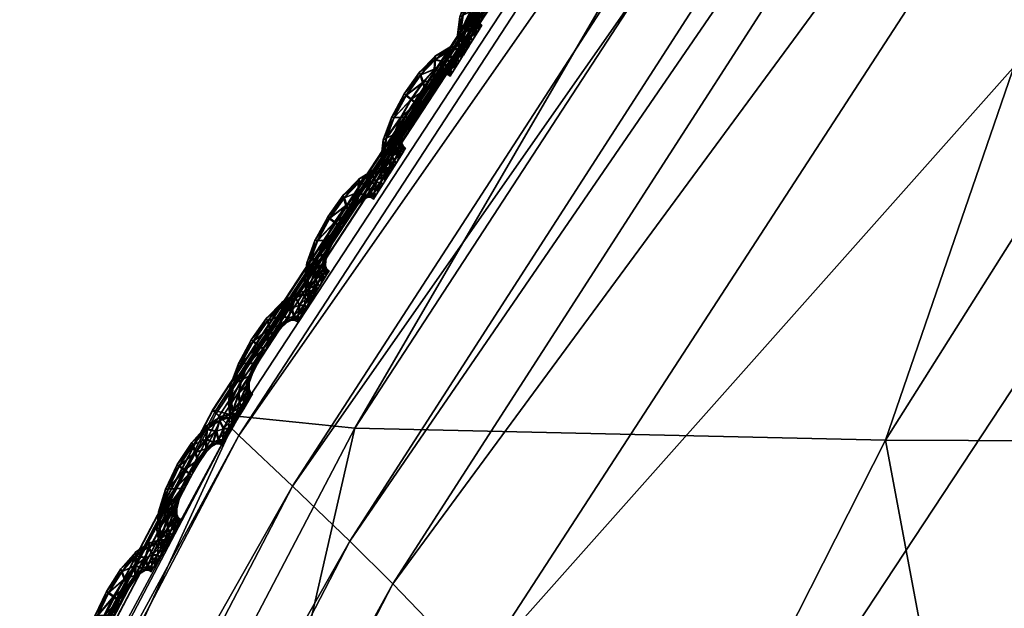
# Model space of a CAD drawing. Extents: x -7.4 to 7.4, y -11.5 to 9.8.
# Tile 270 of 469: x -6.128 to -5.735, y 6.118 to 6.353. Entities that reach past the tile are written whole.
import ezdxf

# ---------------------------------------------------------------- set-up
doc = ezdxf.new("R2010")
doc.units = 0
doc.header["$MEASUREMENT"] = 0
for name, color, linetype in [('A-FURN-3-ST', 150, 'Continuous'), ('A-FURN-3-ST-SEAM', 130, 'Continuous'), ('A-FURN-3-ST-SI', 160, 'Continuous')]:
    doc.layers.add(name, color=color, linetype=linetype)

msp = doc.modelspace()

# ---------------------------------------------------------------- meshes
at = {"layer": 'A-FURN-3-ST'}
mesh = msp.add_polyface(dxfattribs=at)
corners = [(-5.50149, 6.77647, 17.76244), (-5.5367, 6.81471, 17.67006), (-5.97894, 6.12793, 17.67828), (-5.55257, 6.83345, 17.65169), (-5.99611, 6.14499, 17.65991), (-5.57137, 6.85743, 17.65614), (-6.01899, 6.16687, 17.66421), (-5.58859, 6.87976, 17.65865), (-6.04039, 6.18718, 17.66656), (-5.59595, 6.88928, 17.64652), (-6.04954, 6.19587, 17.65439), (-5.59441, 5.95604, 18.15726), (-5.98163, 5.21332, 18.16855), (-5.43033, 5.18699, 18.27097), (-5.07825, 5.9265, 18.25899), (-4.57167, 5.1832, 18.31596), (-4.29525, 5.9223, 18.30098), (-5.73239, 4.35704, 18.28649), (-4.80883, 4.35379, 18.33388), (-4.6839, 7.24125, 18.14474), (-5.15942, 6.62601, 18.15011), (-4.68271, 6.59358, 18.24994), (-4.25034, 7.20619, 18.24195), (-3.98472, 6.58897, 18.28748), (-5.00227, 3.41611, 18.35533), (-3.46773, 5.1832, 18.35635), (-3.30904, 5.9223, 18.33601), (-2.43305, 5.1832, 18.39142), (-2.38077, 5.9223, 18.3656), (-3.60387, 4.35379, 18.37781), (-2.47789, 4.35379, 18.41637), (-3.64526, 7.20117, 18.27436), (-3.13076, 6.58897, 18.3157), (-2.93587, 7.20117, 18.29539), (-2.32204, 6.58897, 18.33909), (-4.91829, 7.32172, 17.9504), (-5.40572, 6.70041, 17.95523), (-5.85155, 6.02378, 17.96234), (-5.94542, 6.09308, 17.77024)]
mesh.append_faces([[corners[k] for k in face] for face in [(0, 1, 2), (1, 3, 4), (3, 5, 6), (5, 7, 8), (7, 9, 10), (11, 12, 13), (13, 14, 11), (14, 13, 15), (15, 16, 14), (13, 17, 18), (18, 15, 13), (17, 13, 12), (19, 20, 21), (22, 21, 23), (21, 14, 16), (16, 23, 21), (20, 11, 14), (14, 21, 20), (24, 18, 17), (16, 15, 25), (25, 26, 16), (26, 25, 27), (27, 28, 26), (25, 29, 30), (30, 27, 25), (15, 18, 29), (29, 25, 15), (31, 23, 32), (33, 32, 34), (32, 26, 28), (28, 34, 32), (23, 16, 26), (26, 32, 23), (35, 36, 20), (36, 37, 11), (11, 20, 36), (36, 0, 38), (38, 37, 36)]])
mesh = msp.add_polyface(dxfattribs=at)
corners = [(-5.59634, 6.88994, 17.62899), (-5.59492, 6.88837, 17.61769), (-6.04831, 6.195, 17.6256), (-6.05005, 6.19645, 17.6369), (-5.59409, 6.88742, 17.61108), (-6.04724, 6.19414, 17.61903), (-6.45061, 5.42559, 17.63272), (-6.45184, 5.42637, 17.6393), (-6.45394, 5.42764, 17.65055), (-6.39098, 5.38179, 17.67398), (-6.37258, 5.36654, 17.69227), (-5.97894, 6.12793, 17.67828), (-5.99611, 6.14499, 17.65991), (-6.34056, 5.33548, 17.78363), (-5.94542, 6.09308, 17.77024), (-5.50149, 6.77647, 17.76244), (-5.5367, 6.81471, 17.67006), (-6.01899, 6.16687, 17.66421), (-5.55257, 6.83345, 17.65169), (-6.04039, 6.18718, 17.66656), (-5.57137, 6.85743, 17.65614), (-6.44258, 5.41936, 17.68018), (-6.41749, 5.40128, 17.67805), (-6.04954, 6.19587, 17.65439), (-5.58859, 6.87976, 17.65865), (-5.59595, 6.88928, 17.64652), (-6.45335, 5.42711, 17.66793), (-6.04831, 6.195, 17.61332), (-6.05005, 6.19645, 17.60819), (-6.45394, 5.42764, 17.62188), (-6.45184, 5.42637, 17.62701), (-5.59492, 6.88837, 17.60537), (-5.59634, 6.88994, 17.60027), (-5.85155, 6.02378, 17.96234), (-6.24843, 5.27372, 17.97447), (-5.98163, 5.21332, 18.16855), (-5.59441, 5.95604, 18.15726)]
mesh.append_faces([[corners[k] for k in face] for face in [(0, 1, 2), (2, 3, 0), (1, 4, 5), (5, 2, 1), (2, 5, 6), (6, 7, 2), (3, 2, 7), (7, 8, 3), (9, 10, 11), (11, 12, 9), (10, 13, 14), (14, 11, 10), (11, 14, 15), (12, 11, 16), (17, 12, 18), (19, 17, 20), (21, 22, 17), (17, 19, 21), (22, 9, 12), (12, 17, 22), (23, 19, 24), (3, 23, 25), (25, 0, 3), (8, 26, 23), (23, 3, 8), (26, 21, 19), (19, 23, 26), (27, 28, 29), (29, 30, 27), (5, 27, 30), (30, 6, 5), (4, 31, 27), (27, 5, 4), (31, 32, 28), (28, 27, 31), (33, 14, 13), (13, 34, 33), (33, 34, 35), (35, 36, 33)]])
mesh = msp.add_polyface(dxfattribs=at)
corners = [(-5.54237, 6.88314, 1.00121), (-5.34537, 6.87803, 0.61819), (-5.78234, 6.18529, 0.61819), (-5.99414, 6.19006, 1.00136), (-6.17131, 5.41772, 0.61819), (-6.39632, 5.42196, 1.00167), (-6.50499, 4.5563, 0.61819), (-6.74132, 4.55996, 1.00205), (-6.77614, 3.58244, 0.61819), (-7.02166, 3.58544, 1.00247), (-6.97745, 2.47748, 0.61819), (-7.22977, 2.47974, 1.00292), (-2.59126, 6.18294, 0.55836), (-1.94915, 6.18294, 0.55836), (-1.95568, 5.41558, 0.55836), (-2.64354, 5.41558, 0.55836), (-1.9613, 4.55444, 0.55836), (-2.68838, 4.55444, 0.55836), (-2.53254, 6.87548, 0.55836), (-1.94178, 6.87548, 0.55836), (-1.96798, 3.58091, 0.55836), (-2.72779, 3.58091, 0.55836), (-1.98639, 2.47636, 0.55836), (-5.01932, 4.55444, 0.55836), (-5.94043, 4.55469, 0.56582), (-5.63821, 5.41586, 0.56582), (-4.78216, 5.41558, 0.55836), (-5.28589, 6.18323, 0.56582), (-4.50574, 6.18294, 0.55836), (-4.89012, 6.87581, 0.56582), (-4.19521, 6.87548, 0.55836), (-5.36104, 2.47636, 0.55836), (-6.36909, 2.47649, 0.56582), (-6.18611, 3.58112, 0.56582), (-5.21276, 3.58091, 0.55836), (-2.77575, 2.47636, 0.55836), (-4.02429, 2.47636, 0.55836), (-3.92714, 3.58091, 0.55836), (-3.81436, 4.55444, 0.55836), (-3.67822, 5.41558, 0.55836), (-3.5195, 6.18294, 0.55836), (-3.34122, 6.87548, 0.55836)]
mesh.append_faces([[corners[k] for k in face] for face in [(0, 1, 2), (2, 3, 0), (3, 2, 4), (4, 5, 3), (5, 4, 6), (6, 7, 5), (7, 6, 8), (8, 9, 7), (9, 8, 10), (10, 11, 9), (23, 24, 25), (25, 26, 23), (26, 25, 27), (27, 28, 26), (25, 4, 2), (2, 27, 25), (24, 6, 4), (4, 25, 24), (28, 27, 29), (29, 30, 28), (27, 2, 1), (1, 29, 27), (31, 32, 33), (33, 34, 31), (34, 33, 24), (24, 23, 34), (33, 8, 6), (6, 24, 33), (32, 10, 8), (8, 33, 32), (37, 34, 23), (23, 38, 37), (36, 31, 34), (34, 37, 36), (39, 26, 28), (28, 40, 39), (38, 23, 26), (26, 39, 38), (40, 28, 30), (30, 41, 40)]])
mesh.append_faces([[corners[k] for k in face] for face in [(12, 13, 14), (14, 15, 12), (15, 14, 16), (16, 17, 15), (18, 19, 13), (13, 12, 18), (17, 16, 20), (20, 21, 17), (21, 20, 22), (37, 21, 35), (38, 17, 21), (39, 15, 17), (40, 12, 15), (41, 18, 12)]], dxfattribs={"vtx0": -1, "vtx1": -1, "vtx2": -1})
mesh.append_faces([[corners[k] for k in face] for face in [(35, 36, 37), (21, 37, 38), (17, 38, 39), (15, 39, 40), (12, 40, 41)]], dxfattribs={"vtx0": -1, "vtx2": -1})
at = {"layer": 'A-FURN-3-ST-SEAM'}
mesh = msp.add_polyface(dxfattribs=at)
corners = [(-5.95096, 6.35491, 17.62036), (-5.94783, 6.36323, 17.62028), (-5.94498, 6.36327, 17.62157), (-5.94095, 6.37052, 17.62146), (-5.94902, 6.36314, 17.61693), (-5.94776, 6.35655, 17.62161), (-5.93897, 6.36891, 17.6202), (-5.94301, 6.37209, 17.6202), (-5.94388, 6.37262, 17.61682), (-5.95227, 6.35425, 17.61701), (-5.95187, 6.34827, 17.62039), (-5.94226, 6.36327, 17.62028), (-5.93537, 6.37431, 17.62013), (-5.93628, 6.37732, 17.62134), (-5.94324, 6.37196, 17.61347), (-5.94807, 6.36311, 17.61355), (-5.94875, 6.35128, 17.62165), (-5.94467, 6.3582, 17.62036), (-5.93834, 6.36826, 17.61686), (-5.94134, 6.36323, 17.61693), (-5.93727, 6.38024, 17.62005), (-5.93774, 6.38127, 17.61667), (-5.93751, 6.38012, 17.61332), (-5.9512, 6.35482, 17.61363), (-5.95314, 6.34708, 17.61701), (-5.9514, 6.34382, 17.62039), (-5.9436, 6.35874, 17.61697), (-5.93517, 6.37316, 17.61678), (-5.93196, 6.37864, 17.62005), (-5.93161, 6.38251, 17.62127), (-5.93663, 6.37716, 17.6121), (-5.94126, 6.37035, 17.61222), (-5.94534, 6.36311, 17.61229), (-5.94855, 6.34774, 17.62165), (-5.94574, 6.35425, 17.62039), (-5.94471, 6.35532, 17.61701), (-5.94249, 6.36314, 17.61355), (-5.93921, 6.36879, 17.61347), (-5.9449, 6.35808, 17.61363), (-5.93137, 6.38638, 17.61994), (-5.93141, 6.38778, 17.61655), (-5.93165, 6.38626, 17.61321), (-5.93196, 6.38235, 17.61203), (-5.94811, 6.35643, 17.61237), (-5.95211, 6.34815, 17.61366), (-5.95258, 6.3423, 17.61705), (-5.95057, 6.3416, 17.62039), (-5.94598, 6.35416, 17.61366), (-5.93565, 6.37419, 17.61339), (-5.9322, 6.37711, 17.61671), (-5.92903, 6.38111, 17.62001), (-5.92753, 6.38539, 17.62119), (-5.9322, 6.37851, 17.61332), (-5.95171, 6.33995, 17.61705), (-5.94783, 6.34588, 17.62165), (-5.94577, 6.35161, 17.62039), (-5.94483, 6.35301, 17.61705), (-5.94601, 6.35149, 17.61366), (-5.9491, 6.35116, 17.61241), (-5.92615, 6.38964, 17.61986), (-5.92575, 6.39116, 17.61648), (-5.92643, 6.38952, 17.61317), (-5.92789, 6.38523, 17.61195), (-5.92931, 6.38099, 17.61328), (-5.95163, 6.3437, 17.61366), (-5.95084, 6.34151, 17.61366), (-5.9508, 6.339, 17.61705), (-5.94965, 6.34065, 17.62039), (-5.94886, 6.34757, 17.61241), (-5.92971, 6.37946, 17.61667), (-5.92686, 6.38206, 17.61998), (-5.92449, 6.38638, 17.62119), (-5.94989, 6.34057, 17.61366), (-5.94693, 6.34502, 17.62169), (-5.94518, 6.35013, 17.62039), (-5.94427, 6.35169, 17.61705), (-5.94542, 6.35004, 17.61366), (-5.92227, 6.39067, 17.61986), (-5.92152, 6.39223, 17.61644), (-5.9225, 6.39054, 17.61313), (-5.92488, 6.38622, 17.61191), (-5.9271, 6.38193, 17.61324), (-5.92785, 6.38037, 17.61663), (-5.94819, 6.34576, 17.61241), (-5.94728, 6.34485, 17.61241), (-5.9254, 6.38193, 17.61998), (-5.92274, 6.3863, 17.62115), (-5.94431, 6.3493, 17.62043), (-5.9434, 6.35087, 17.61705), (-5.94455, 6.34922, 17.6137), (-5.92654, 6.38024, 17.61663), (-5.92013, 6.39059, 17.61982), (-5.9193, 6.39215, 17.61644), (-5.92041, 6.39046, 17.61309), (-5.9231, 6.3861, 17.61191), (-5.92567, 6.38181, 17.61324), (-5.92555, 6.37963, 17.61663), (-5.92441, 6.38132, 17.61998), (-5.92168, 6.38564, 17.62115), (-5.92468, 6.38119, 17.61324), (-5.91903, 6.38993, 17.61982), (-5.91816, 6.39149, 17.61644), (-5.9193, 6.3898, 17.61309), (-5.92203, 6.38548, 17.61191)]
mesh.append_faces([[corners[k] for k in face] for face in [(2, 1, 0), (1, 2, 3), (0, 1, 4), (0, 5, 2), (6, 3, 2), (3, 7, 1), (8, 4, 1), (4, 9, 0), (5, 0, 10), (11, 2, 5), (3, 6, 12), (2, 11, 6), (7, 3, 13), (1, 7, 8), (4, 8, 14), (9, 4, 15), (10, 0, 9), (10, 16, 5), (5, 17, 11), (12, 6, 18), (12, 13, 3), (6, 11, 19), (13, 20, 7), (21, 8, 7), (22, 14, 8), (14, 15, 4), (15, 23, 9), (9, 24, 10), (16, 10, 25), (17, 5, 16), (11, 17, 26), (19, 18, 6), (18, 27, 12), (13, 12, 28), (26, 19, 11), (20, 13, 29), (7, 20, 21), (8, 21, 22), (14, 22, 30), (15, 14, 31), (23, 15, 32), (24, 9, 23), (25, 10, 24), (25, 33, 16), (16, 34, 17), (35, 26, 17), (18, 19, 36), (27, 18, 37), (28, 12, 27), (28, 29, 13), (19, 26, 38), (29, 39, 20), (40, 21, 20), (41, 22, 21), (42, 30, 22), (30, 31, 14), (31, 32, 15), (32, 43, 23), (23, 44, 24), (24, 45, 25), (33, 25, 46), (34, 16, 33), (17, 34, 35), (26, 35, 47), (38, 36, 19), (36, 37, 18), (37, 48, 27), (27, 49, 28), (29, 28, 50), (47, 38, 26), (39, 29, 51), (20, 39, 40), (21, 40, 41), (22, 41, 42), (30, 42, 52), (31, 30, 48), (32, 31, 37), (43, 32, 36), (44, 23, 43), (45, 24, 44), (25, 45, 53), (53, 46, 25), (46, 54, 33), (33, 55, 34), (56, 35, 34), (57, 47, 35), (36, 38, 43), (37, 36, 32), (48, 37, 31), (49, 27, 48), (50, 28, 49), (50, 51, 29), (38, 47, 58), (51, 59, 39), (60, 40, 39), (61, 41, 40), (62, 42, 41), (63, 52, 42), (52, 48, 30), (43, 58, 44), (44, 64, 45), (65, 53, 45), (46, 53, 66), (54, 46, 67), (55, 33, 54), (34, 55, 56), (35, 56, 57), (47, 57, 68), (58, 43, 38), (48, 52, 49), (49, 69, 50), (51, 50, 70), (68, 58, 47), (59, 51, 71), (39, 59, 60), (40, 60, 61), (41, 61, 62), (42, 62, 63), (52, 63, 69), (64, 44, 58), (45, 64, 65), (53, 65, 72), (72, 66, 53), (66, 67, 46), (67, 73, 54), (54, 74, 55), (56, 55, 74), (57, 56, 75), (68, 57, 76), (69, 49, 52), (70, 50, 69), (70, 71, 51), (58, 68, 64), (71, 77, 59), (78, 60, 59), (79, 61, 60), (80, 62, 61), (81, 63, 62), (82, 69, 63), (83, 65, 64), (84, 72, 65), (74, 54, 73), (74, 75, 56), (75, 76, 57), (76, 83, 68), (69, 82, 70), (71, 70, 85), (64, 68, 83), (77, 71, 86), (59, 77, 78), (60, 78, 79), (61, 79, 80), (62, 80, 81), (63, 81, 82), (65, 83, 84), (73, 87, 74), (75, 74, 87), (76, 75, 88), (83, 76, 89), (70, 82, 90), (90, 85, 70), (85, 86, 71), (86, 91, 77), (78, 77, 91), (79, 78, 92), (80, 79, 93), (81, 80, 94), (82, 81, 95), (89, 84, 83), (87, 88, 75), (88, 89, 76), (95, 90, 82), (85, 90, 96), (86, 85, 97), (91, 86, 98), (91, 92, 78), (92, 93, 79), (93, 94, 80), (94, 95, 81), (90, 95, 99), (99, 96, 90), (96, 97, 85), (97, 98, 86), (98, 100, 91), (92, 91, 100), (93, 92, 101), (94, 93, 102), (95, 94, 103), (103, 99, 95), (100, 101, 92), (101, 102, 93), (102, 103, 94)]])
mesh = msp.add_polyface(dxfattribs=at)
corners = [(-5.98147, 6.30579, 17.621), (-5.97838, 6.31412, 17.62093), (-5.97554, 6.31416, 17.62218), (-5.97146, 6.32141, 17.62211), (-5.97957, 6.31404, 17.61754), (-5.97827, 6.30748, 17.62226), (-5.96948, 6.31984, 17.62085), (-5.97356, 6.32297, 17.62081), (-5.97443, 6.32351, 17.61746), (-5.98278, 6.30514, 17.61762), (-5.98238, 6.2992, 17.621), (-5.97277, 6.3142, 17.62093), (-5.96592, 6.32524, 17.62078), (-5.96679, 6.32821, 17.62199), (-5.97379, 6.32285, 17.61408), (-5.97862, 6.31399, 17.61419), (-5.97926, 6.30221, 17.6223), (-5.97518, 6.30909, 17.621), (-5.96885, 6.31918, 17.61751), (-5.97185, 6.31416, 17.61758), (-5.96778, 6.33113, 17.6207), (-5.96829, 6.33216, 17.61731), (-5.96806, 6.33101, 17.61397), (-5.98175, 6.30571, 17.61427), (-5.98365, 6.29801, 17.61766), (-5.98191, 6.29471, 17.62104), (-5.97411, 6.30967, 17.61762), (-5.96568, 6.32409, 17.61743), (-5.96247, 6.32953, 17.6207), (-5.96216, 6.33344, 17.62191), (-5.96715, 6.32804, 17.61275), (-5.97182, 6.32125, 17.61282), (-5.97589, 6.31404, 17.61294), (-5.97906, 6.29867, 17.6223), (-5.97625, 6.30518, 17.621), (-5.97522, 6.30625, 17.61766), (-5.97304, 6.31407, 17.61419), (-5.96976, 6.31972, 17.61412), (-5.97542, 6.30901, 17.61427), (-5.96192, 6.33727, 17.62058), (-5.96196, 6.33867, 17.6172), (-5.9622, 6.33715, 17.61385), (-5.96252, 6.33328, 17.61264), (-5.97862, 6.30732, 17.61298), (-5.98262, 6.29908, 17.61431), (-5.98309, 6.29323, 17.61766), (-5.98107, 6.29253, 17.62104), (-5.97652, 6.30505, 17.61427), (-5.96616, 6.32512, 17.61404), (-5.96271, 6.32804, 17.61735), (-5.95954, 6.33204, 17.62062), (-5.95808, 6.33632, 17.62184), (-5.96275, 6.3294, 17.61397), (-5.98222, 6.29088, 17.61766), (-5.97834, 6.29681, 17.6223), (-5.97629, 6.30254, 17.62104), (-5.97534, 6.30394, 17.61766), (-5.97652, 6.30241, 17.61431), (-5.97961, 6.30204, 17.61302), (-5.95666, 6.34052, 17.62051), (-5.95626, 6.34209, 17.61712), (-5.95694, 6.3404, 17.61378), (-5.95844, 6.33616, 17.6126), (-5.95983, 6.33191, 17.61393), (-5.98219, 6.29463, 17.61431), (-5.98135, 6.29245, 17.61431), (-5.98131, 6.28993, 17.61766), (-5.98017, 6.29162, 17.62104), (-5.97941, 6.2985, 17.61305), (-5.96022, 6.33039, 17.61731), (-5.95737, 6.33299, 17.62062), (-5.95504, 6.33731, 17.6218), (-5.9804, 6.2915, 17.61431), (-5.97744, 6.29595, 17.6223), (-5.9757, 6.3011, 17.62104), (-5.97478, 6.30262, 17.61769), (-5.97593, 6.30097, 17.61431), (-5.95278, 6.3416, 17.62047), (-5.95207, 6.34316, 17.61709), (-5.95306, 6.34147, 17.61374), (-5.95539, 6.33715, 17.61256), (-5.95761, 6.33286, 17.61389), (-5.95836, 6.3313, 17.61727), (-5.9787, 6.29669, 17.61305), (-5.97779, 6.29582, 17.61305), (-5.95591, 6.33286, 17.62062), (-5.95322, 6.33723, 17.6218), (-5.97478, 6.30027, 17.62104), (-5.97391, 6.30184, 17.61769), (-5.97506, 6.30015, 17.61431), (-5.95705, 6.33122, 17.61727), (-5.95065, 6.34151, 17.62047), (-5.94981, 6.34308, 17.61709), (-5.95092, 6.34139, 17.61374), (-5.95361, 6.33706, 17.61256), (-5.95618, 6.33274, 17.61389), (-5.95607, 6.33056, 17.61727), (-5.95492, 6.33224, 17.62062), (-5.95219, 6.33657, 17.6218), (-5.9552, 6.33212, 17.61389), (-5.94954, 6.3409, 17.62047), (-5.94867, 6.34242, 17.61709), (-5.94981, 6.34073, 17.61374), (-5.95254, 6.3364, 17.61256)]
mesh.append_faces([[corners[k] for k in face] for face in [(2, 1, 0), (1, 2, 3), (0, 1, 4), (0, 5, 2), (6, 3, 2), (3, 7, 1), (8, 4, 1), (4, 9, 0), (5, 0, 10), (11, 2, 5), (3, 6, 12), (2, 11, 6), (7, 3, 13), (1, 7, 8), (4, 8, 14), (9, 4, 15), (10, 0, 9), (10, 16, 5), (5, 17, 11), (12, 6, 18), (12, 13, 3), (6, 11, 19), (13, 20, 7), (21, 8, 7), (22, 14, 8), (14, 15, 4), (15, 23, 9), (9, 24, 10), (16, 10, 25), (17, 5, 16), (11, 17, 26), (19, 18, 6), (18, 27, 12), (13, 12, 28), (26, 19, 11), (20, 13, 29), (7, 20, 21), (8, 21, 22), (14, 22, 30), (15, 14, 31), (23, 15, 32), (24, 9, 23), (25, 10, 24), (25, 33, 16), (16, 34, 17), (35, 26, 17), (18, 19, 36), (27, 18, 37), (28, 12, 27), (28, 29, 13), (19, 26, 38), (29, 39, 20), (40, 21, 20), (41, 22, 21), (42, 30, 22), (30, 31, 14), (31, 32, 15), (32, 43, 23), (23, 44, 24), (24, 45, 25), (33, 25, 46), (34, 16, 33), (17, 34, 35), (26, 35, 47), (38, 36, 19), (36, 37, 18), (37, 48, 27), (27, 49, 28), (29, 28, 50), (47, 38, 26), (39, 29, 51), (20, 39, 40), (21, 40, 41), (22, 41, 42), (30, 42, 52), (31, 30, 48), (32, 31, 37), (43, 32, 36), (44, 23, 43), (45, 24, 44), (25, 45, 53), (53, 46, 25), (46, 54, 33), (33, 55, 34), (56, 35, 34), (57, 47, 35), (36, 38, 43), (37, 36, 32), (48, 37, 31), (49, 27, 48), (50, 28, 49), (50, 51, 29), (38, 47, 58), (51, 59, 39), (60, 40, 39), (61, 41, 40), (62, 42, 41), (63, 52, 42), (52, 48, 30), (43, 58, 44), (44, 64, 45), (65, 53, 45), (46, 53, 66), (54, 46, 67), (55, 33, 54), (34, 55, 56), (35, 56, 57), (47, 57, 68), (58, 43, 38), (48, 52, 49), (49, 69, 50), (51, 50, 70), (68, 58, 47), (59, 51, 71), (39, 59, 60), (40, 60, 61), (41, 61, 62), (42, 62, 63), (52, 63, 69), (64, 44, 58), (45, 64, 65), (53, 65, 72), (72, 66, 53), (66, 67, 46), (67, 73, 54), (54, 74, 55), (56, 55, 74), (57, 56, 75), (68, 57, 76), (69, 49, 52), (70, 50, 69), (70, 71, 51), (58, 68, 64), (71, 77, 59), (78, 60, 59), (79, 61, 60), (80, 62, 61), (81, 63, 62), (82, 69, 63), (83, 65, 64), (84, 72, 65), (74, 54, 73), (74, 75, 56), (75, 76, 57), (76, 83, 68), (69, 82, 70), (71, 70, 85), (64, 68, 83), (77, 71, 86), (59, 77, 78), (60, 78, 79), (61, 79, 80), (62, 80, 81), (63, 81, 82), (65, 83, 84), (73, 87, 74), (75, 74, 87), (76, 75, 88), (83, 76, 89), (70, 82, 90), (90, 85, 70), (85, 86, 71), (86, 91, 77), (78, 77, 91), (79, 78, 92), (80, 79, 93), (81, 80, 94), (82, 81, 95), (89, 84, 83), (87, 88, 75), (88, 89, 76), (95, 90, 82), (85, 90, 96), (86, 85, 97), (91, 86, 98), (91, 92, 78), (92, 93, 79), (93, 94, 80), (94, 95, 81), (90, 95, 99), (99, 96, 90), (96, 97, 85), (97, 98, 86), (98, 100, 91), (92, 91, 100), (93, 92, 101), (94, 93, 102), (95, 94, 103), (103, 99, 95), (100, 101, 92), (101, 102, 93), (102, 103, 94)]])
mesh = msp.add_polyface(dxfattribs=at)
corners = [(-6.01202, 6.25673, 17.62161), (-6.0089, 6.26501, 17.62154), (-6.00605, 6.26509, 17.62283), (-6.00201, 6.27234, 17.62271), (-6.01008, 6.26492, 17.61819), (-6.00882, 6.25837, 17.62286), (-5.99999, 6.27073, 17.6215), (-6.00407, 6.27386, 17.62146), (-6.00498, 6.27436, 17.61808), (-6.01333, 6.25602, 17.61826), (-6.01289, 6.25009, 17.62165), (-6.00328, 6.26509, 17.62157), (-5.99643, 6.27617, 17.62138), (-5.99734, 6.2791, 17.62264), (-6.00434, 6.27374, 17.61473), (-6.00917, 6.26488, 17.61484), (-6.00981, 6.25314, 17.6229), (-6.00569, 6.26002, 17.62161), (-5.99936, 6.27011, 17.61811), (-6.00236, 6.26509, 17.61819), (-5.99833, 6.28202, 17.62134), (-5.99884, 6.28305, 17.61796), (-5.99861, 6.2819, 17.61461), (-6.01226, 6.2566, 17.61488), (-6.0142, 6.2489, 17.6183), (-6.01242, 6.24568, 17.62165), (-6.00466, 6.2606, 17.61826), (-5.99619, 6.27498, 17.61804), (-5.99299, 6.28045, 17.62131), (-5.99267, 6.28433, 17.62252), (-5.9977, 6.27893, 17.61336), (-6.00236, 6.27213, 17.61347), (-6.0064, 6.26492, 17.61355), (-6.00957, 6.2496, 17.62294), (-6.00676, 6.25611, 17.62165), (-6.00577, 6.25718, 17.6183), (-6.00355, 6.26501, 17.61484), (-6.00027, 6.27061, 17.61476), (-6.00597, 6.2599, 17.61488), (-5.99247, 6.28816, 17.62123), (-5.99247, 6.28956, 17.61785), (-5.99271, 6.28804, 17.6145), (-5.99303, 6.28416, 17.61328), (-6.00917, 6.25825, 17.61363), (-6.01317, 6.24997, 17.61492), (-6.01361, 6.24416, 17.6183), (-6.01159, 6.2435, 17.62165), (-6.00703, 6.25598, 17.61492), (-5.99671, 6.27605, 17.61465), (-5.99322, 6.27893, 17.61796), (-5.9901, 6.28297, 17.62127), (-5.98859, 6.28721, 17.62249), (-5.99326, 6.28033, 17.61458), (-6.01274, 6.24181, 17.6183), (-6.00886, 6.24778, 17.62294), (-6.0068, 6.25347, 17.62165), (-6.00585, 6.25487, 17.6183), (-6.00703, 6.25335, 17.61492), (-6.01016, 6.25298, 17.61366), (-5.98721, 6.29146, 17.62115), (-5.98677, 6.29298, 17.61777), (-5.98748, 6.29134, 17.61442), (-5.98895, 6.28705, 17.61321), (-5.99034, 6.28285, 17.61454), (-6.01269, 6.24556, 17.61492), (-6.01186, 6.24338, 17.61492), (-6.01183, 6.2409, 17.6183), (-6.01068, 6.24255, 17.62165), (-6.00993, 6.24943, 17.61366), (-5.99077, 6.28132, 17.61792), (-5.98788, 6.28392, 17.62123), (-5.98555, 6.28824, 17.62245), (-6.01091, 6.24247, 17.61492), (-6.00795, 6.24692, 17.62294), (-6.00621, 6.25203, 17.62169), (-6.00529, 6.25355, 17.6183), (-6.00644, 6.2519, 17.61495), (-5.98329, 6.29253, 17.62112), (-5.98258, 6.29409, 17.61773), (-5.98357, 6.29241, 17.61438), (-5.9859, 6.28808, 17.61317), (-5.98812, 6.28379, 17.6145), (-5.98887, 6.28223, 17.61792), (-6.00921, 6.24762, 17.61366), (-6.0083, 6.24675, 17.61366), (-5.98642, 6.28383, 17.62123), (-5.98373, 6.28816, 17.62241), (-6.00529, 6.2512, 17.62169), (-6.00442, 6.25277, 17.6183), (-6.00557, 6.25108, 17.61495), (-5.98756, 6.28214, 17.61788), (-5.98116, 6.29245, 17.62108), (-5.98032, 6.29401, 17.61769), (-5.98143, 6.29232, 17.61435), (-5.98412, 6.288, 17.61317), (-5.98669, 6.28371, 17.6145), (-5.98658, 6.28153, 17.61788), (-5.98543, 6.28318, 17.62123), (-5.9827, 6.28754, 17.62245), (-5.98571, 6.28305, 17.6145), (-5.98005, 6.29183, 17.62108), (-5.97918, 6.29339, 17.61769), (-5.98032, 6.29171, 17.61438), (-5.98305, 6.28734, 17.61317)]
mesh.append_faces([[corners[k] for k in face] for face in [(2, 1, 0), (1, 2, 3), (0, 1, 4), (0, 5, 2), (6, 3, 2), (3, 7, 1), (8, 4, 1), (4, 9, 0), (5, 0, 10), (11, 2, 5), (3, 6, 12), (2, 11, 6), (7, 3, 13), (1, 7, 8), (4, 8, 14), (9, 4, 15), (10, 0, 9), (10, 16, 5), (5, 17, 11), (12, 6, 18), (12, 13, 3), (6, 11, 19), (13, 20, 7), (21, 8, 7), (22, 14, 8), (14, 15, 4), (15, 23, 9), (9, 24, 10), (16, 10, 25), (17, 5, 16), (11, 17, 26), (19, 18, 6), (18, 27, 12), (13, 12, 28), (26, 19, 11), (20, 13, 29), (7, 20, 21), (8, 21, 22), (14, 22, 30), (15, 14, 31), (23, 15, 32), (24, 9, 23), (25, 10, 24), (25, 33, 16), (16, 34, 17), (35, 26, 17), (18, 19, 36), (27, 18, 37), (28, 12, 27), (28, 29, 13), (19, 26, 38), (29, 39, 20), (40, 21, 20), (41, 22, 21), (42, 30, 22), (30, 31, 14), (31, 32, 15), (32, 43, 23), (23, 44, 24), (24, 45, 25), (33, 25, 46), (34, 16, 33), (17, 34, 35), (26, 35, 47), (38, 36, 19), (36, 37, 18), (37, 48, 27), (27, 49, 28), (29, 28, 50), (47, 38, 26), (39, 29, 51), (20, 39, 40), (21, 40, 41), (22, 41, 42), (30, 42, 52), (31, 30, 48), (32, 31, 37), (43, 32, 36), (44, 23, 43), (45, 24, 44), (25, 45, 53), (53, 46, 25), (46, 54, 33), (33, 55, 34), (56, 35, 34), (57, 47, 35), (36, 38, 43), (37, 36, 32), (48, 37, 31), (49, 27, 48), (50, 28, 49), (50, 51, 29), (38, 47, 58), (51, 59, 39), (60, 40, 39), (61, 41, 40), (62, 42, 41), (63, 52, 42), (52, 48, 30), (43, 58, 44), (44, 64, 45), (65, 53, 45), (46, 53, 66), (54, 46, 67), (55, 33, 54), (34, 55, 56), (35, 56, 57), (47, 57, 68), (58, 43, 38), (48, 52, 49), (49, 69, 50), (51, 50, 70), (68, 58, 47), (59, 51, 71), (39, 59, 60), (40, 60, 61), (41, 61, 62), (42, 62, 63), (52, 63, 69), (64, 44, 58), (45, 64, 65), (53, 65, 72), (72, 66, 53), (66, 67, 46), (67, 73, 54), (54, 74, 55), (56, 55, 74), (57, 56, 75), (68, 57, 76), (69, 49, 52), (70, 50, 69), (70, 71, 51), (58, 68, 64), (71, 77, 59), (78, 60, 59), (79, 61, 60), (80, 62, 61), (81, 63, 62), (82, 69, 63), (83, 65, 64), (84, 72, 65), (74, 54, 73), (74, 75, 56), (75, 76, 57), (76, 83, 68), (69, 82, 70), (71, 70, 85), (64, 68, 83), (77, 71, 86), (59, 77, 78), (60, 78, 79), (61, 79, 80), (62, 80, 81), (63, 81, 82), (65, 83, 84), (73, 87, 74), (75, 74, 87), (76, 75, 88), (83, 76, 89), (70, 82, 90), (90, 85, 70), (85, 86, 71), (86, 91, 77), (78, 77, 91), (79, 78, 92), (80, 79, 93), (81, 80, 94), (82, 81, 95), (89, 84, 83), (87, 88, 75), (88, 89, 76), (95, 90, 82), (85, 90, 96), (86, 85, 97), (91, 86, 98), (91, 92, 78), (92, 93, 79), (93, 94, 80), (94, 95, 81), (90, 95, 99), (99, 96, 90), (96, 97, 85), (97, 98, 86), (98, 100, 91), (92, 91, 100), (93, 92, 101), (94, 93, 102), (95, 94, 103), (103, 99, 95), (100, 101, 92), (101, 102, 93), (102, 103, 94)]])
mesh = msp.add_polyface(dxfattribs=at)
corners = [(-6.04253, 6.20761, 17.62226), (-6.03945, 6.21589, 17.62218), (-6.0366, 6.21598, 17.62344), (-6.03252, 6.22323, 17.62336), (-6.04063, 6.21581, 17.61883), (-6.03933, 6.2093, 17.62351), (-6.03054, 6.22166, 17.62211), (-6.03462, 6.22475, 17.62207), (-6.03553, 6.22525, 17.61872), (-6.04384, 6.20691, 17.61891), (-6.04337, 6.20098, 17.6223), (-6.03383, 6.21602, 17.62218), (-6.02694, 6.22706, 17.62203), (-6.02785, 6.23003, 17.62325), (-6.0349, 6.22463, 17.61533), (-6.03972, 6.21577, 17.61545), (-6.04028, 6.20403, 17.62355), (-6.0362, 6.21095, 17.62226), (-6.02991, 6.221, 17.61876), (-6.03288, 6.21598, 17.61883), (-6.02888, 6.23291, 17.62195), (-6.02935, 6.23394, 17.61857), (-6.02916, 6.23279, 17.61522), (-6.04277, 6.20749, 17.61553), (-6.04463, 6.19978, 17.61891), (-6.04285, 6.19653, 17.6223), (-6.03517, 6.21153, 17.61887), (-6.02674, 6.22591, 17.61868), (-6.02354, 6.23139, 17.62195), (-6.02322, 6.23526, 17.62317), (-6.02825, 6.22982, 17.614), (-6.03288, 6.22307, 17.61412), (-6.03695, 6.21581, 17.61419), (-6.04, 6.20049, 17.62355), (-6.03727, 6.20704, 17.6223), (-6.03628, 6.20811, 17.61891), (-6.03406, 6.21589, 17.61545), (-6.03078, 6.22154, 17.61537), (-6.03648, 6.21083, 17.61553), (-6.02298, 6.23909, 17.62184), (-6.02303, 6.24045, 17.61845), (-6.02326, 6.23897, 17.61511), (-6.02358, 6.23505, 17.61389), (-6.03968, 6.20914, 17.61427), (-6.0436, 6.20086, 17.61556), (-6.044, 6.195, 17.61895), (-6.04198, 6.19435, 17.6223), (-6.03755, 6.20691, 17.61556), (-6.02722, 6.22694, 17.6153), (-6.02378, 6.22986, 17.61861), (-6.02061, 6.2339, 17.62191), (-6.01911, 6.23814, 17.6231), (-6.02378, 6.23126, 17.61522), (-6.04309, 6.19266, 17.61895), (-6.03929, 6.19867, 17.62355), (-6.03727, 6.2044, 17.6223), (-6.03636, 6.2058, 17.61895), (-6.03755, 6.20428, 17.61556), (-6.04063, 6.20386, 17.61431), (-6.01772, 6.24239, 17.62176), (-6.01733, 6.24391, 17.61838), (-6.018, 6.24222, 17.61503), (-6.0195, 6.23798, 17.61385), (-6.02089, 6.23377, 17.61518), (-6.04309, 6.19641, 17.61556), (-6.04222, 6.19422, 17.61556), (-6.04214, 6.19175, 17.61895), (-6.04103, 6.19344, 17.6223), (-6.04036, 6.20032, 17.61431), (-6.02128, 6.23221, 17.61857), (-6.01839, 6.23485, 17.62188), (-6.01606, 6.23917, 17.62306), (-6.04131, 6.19332, 17.61556), (-6.03838, 6.19781, 17.62355), (-6.03667, 6.20296, 17.6223), (-6.0358, 6.20448, 17.61895), (-6.03695, 6.20283, 17.61556), (-6.0138, 6.24346, 17.62173), (-6.01309, 6.24502, 17.61834), (-6.01408, 6.24333, 17.61499), (-6.01641, 6.23901, 17.61381), (-6.01867, 6.23472, 17.61515), (-6.01938, 6.23316, 17.61853), (-6.03965, 6.19851, 17.61431), (-6.03869, 6.19764, 17.61431), (-6.01693, 6.23477, 17.62188), (-6.01424, 6.23909, 17.62306), (-6.03577, 6.20213, 17.6223), (-6.03493, 6.2037, 17.61895), (-6.03604, 6.20201, 17.61556), (-6.01808, 6.23307, 17.61853), (-6.01167, 6.24342, 17.62173), (-6.01083, 6.24494, 17.61834), (-6.01194, 6.24325, 17.61499), (-6.01463, 6.23892, 17.61381), (-6.01721, 6.23464, 17.61515), (-6.01709, 6.23246, 17.61853), (-6.01594, 6.23415, 17.62188), (-6.01321, 6.23847, 17.62306), (-6.01622, 6.23402, 17.61515), (-6.01056, 6.2428, 17.62173), (-6.00969, 6.24432, 17.61834), (-6.01083, 6.24263, 17.61499), (-6.01356, 6.23831, 17.61381)]
mesh.append_faces([[corners[k] for k in face] for face in [(2, 1, 0), (1, 2, 3), (0, 1, 4), (0, 5, 2), (6, 3, 2), (3, 7, 1), (8, 4, 1), (4, 9, 0), (5, 0, 10), (11, 2, 5), (3, 6, 12), (2, 11, 6), (7, 3, 13), (1, 7, 8), (4, 8, 14), (9, 4, 15), (10, 0, 9), (10, 16, 5), (5, 17, 11), (12, 6, 18), (12, 13, 3), (6, 11, 19), (13, 20, 7), (21, 8, 7), (22, 14, 8), (14, 15, 4), (15, 23, 9), (9, 24, 10), (16, 10, 25), (17, 5, 16), (11, 17, 26), (19, 18, 6), (18, 27, 12), (13, 12, 28), (26, 19, 11), (20, 13, 29), (7, 20, 21), (8, 21, 22), (14, 22, 30), (15, 14, 31), (23, 15, 32), (24, 9, 23), (25, 10, 24), (25, 33, 16), (16, 34, 17), (35, 26, 17), (18, 19, 36), (27, 18, 37), (28, 12, 27), (28, 29, 13), (19, 26, 38), (29, 39, 20), (40, 21, 20), (41, 22, 21), (42, 30, 22), (30, 31, 14), (31, 32, 15), (32, 43, 23), (23, 44, 24), (24, 45, 25), (33, 25, 46), (34, 16, 33), (17, 34, 35), (26, 35, 47), (38, 36, 19), (36, 37, 18), (37, 48, 27), (27, 49, 28), (29, 28, 50), (47, 38, 26), (39, 29, 51), (20, 39, 40), (21, 40, 41), (22, 41, 42), (30, 42, 52), (31, 30, 48), (32, 31, 37), (43, 32, 36), (44, 23, 43), (45, 24, 44), (25, 45, 53), (53, 46, 25), (46, 54, 33), (33, 55, 34), (56, 35, 34), (57, 47, 35), (36, 38, 43), (37, 36, 32), (48, 37, 31), (49, 27, 48), (50, 28, 49), (50, 51, 29), (38, 47, 58), (51, 59, 39), (60, 40, 39), (61, 41, 40), (62, 42, 41), (63, 52, 42), (52, 48, 30), (43, 58, 44), (44, 64, 45), (65, 53, 45), (46, 53, 66), (54, 46, 67), (55, 33, 54), (34, 55, 56), (35, 56, 57), (47, 57, 68), (58, 43, 38), (48, 52, 49), (49, 69, 50), (51, 50, 70), (68, 58, 47), (59, 51, 71), (39, 59, 60), (40, 60, 61), (41, 61, 62), (42, 62, 63), (52, 63, 69), (64, 44, 58), (45, 64, 65), (53, 65, 72), (72, 66, 53), (66, 67, 46), (67, 73, 54), (54, 74, 55), (56, 55, 74), (57, 56, 75), (68, 57, 76), (69, 49, 52), (70, 50, 69), (70, 71, 51), (58, 68, 64), (71, 77, 59), (78, 60, 59), (79, 61, 60), (80, 62, 61), (81, 63, 62), (82, 69, 63), (83, 65, 64), (84, 72, 65), (74, 54, 73), (74, 75, 56), (75, 76, 57), (76, 83, 68), (69, 82, 70), (71, 70, 85), (64, 68, 83), (77, 71, 86), (59, 77, 78), (60, 78, 79), (61, 79, 80), (62, 80, 81), (63, 81, 82), (65, 83, 84), (73, 87, 74), (75, 74, 87), (76, 75, 88), (83, 76, 89), (70, 82, 90), (90, 85, 70), (85, 86, 71), (86, 91, 77), (78, 77, 91), (79, 78, 92), (80, 79, 93), (81, 80, 94), (82, 81, 95), (89, 84, 83), (87, 88, 75), (88, 89, 76), (95, 90, 82), (85, 90, 96), (86, 85, 97), (91, 86, 98), (91, 92, 78), (92, 93, 79), (93, 94, 80), (94, 95, 81), (90, 95, 99), (99, 96, 90), (96, 97, 85), (97, 98, 86), (98, 100, 91), (92, 91, 100), (93, 92, 101), (94, 93, 102), (95, 94, 103), (103, 99, 95), (100, 101, 92), (101, 102, 93), (102, 103, 94)]])
mesh = msp.add_polyface(dxfattribs=at)
corners = [(-6.0713, 6.15739, 17.62302), (-6.06857, 6.16588, 17.62294), (-6.06576, 6.166, 17.6242), (-6.062, 6.17346, 17.62408), (-6.06972, 6.16575, 17.61956), (-6.06822, 6.15916, 17.62427), (-6.05999, 6.17189, 17.62283), (-6.0641, 6.17494, 17.62279), (-6.06501, 6.17548, 17.61944), (-6.07257, 6.15665, 17.61967), (-6.07194, 6.15063, 17.6231), (-6.06303, 6.16612, 17.62294), (-6.05666, 6.17745, 17.62271), (-6.05765, 6.18042, 17.62393), (-6.06438, 6.17482, 17.61606), (-6.06881, 6.16571, 17.61621), (-6.06897, 6.1538, 17.62435), (-6.06521, 6.16089, 17.62302), (-6.05935, 6.17123, 17.61948), (-6.06212, 6.16608, 17.61956), (-6.05872, 6.18335, 17.62264), (-6.05923, 6.18438, 17.61925), (-6.05899, 6.18322, 17.61591), (-6.07158, 6.15727, 17.61628), (-6.07316, 6.1494, 17.61971), (-6.0713, 6.14614, 17.6231), (-6.06422, 6.16151, 17.61963), (-6.05638, 6.17626, 17.61937), (-6.05342, 6.18186, 17.62264), (-6.05322, 6.18582, 17.62382), (-6.05801, 6.18022, 17.61469), (-6.06236, 6.17325, 17.61484), (-6.06612, 6.16584, 17.61495), (-6.06865, 6.15022, 17.62435), (-6.06612, 6.15689, 17.62306), (-6.06517, 6.15801, 17.61967), (-6.06331, 6.16596, 17.61621), (-6.06026, 6.17177, 17.6161), (-6.06549, 6.16077, 17.61628), (-6.0531, 6.18973, 17.62252), (-6.05318, 6.19109, 17.61914), (-6.05337, 6.18957, 17.61579), (-6.05357, 6.18565, 17.61458), (-6.06857, 6.159, 17.61503), (-6.07217, 6.15051, 17.61636), (-6.07241, 6.14458, 17.61975), (-6.07039, 6.14396, 17.6231), (-6.06639, 6.15677, 17.61632), (-6.0569, 6.17733, 17.61598), (-6.05357, 6.18034, 17.61929), (-6.05061, 6.1845, 17.62256), (-6.04926, 6.18883, 17.62374), (-6.05365, 6.18174, 17.61591), (-6.07146, 6.14227, 17.61975), (-6.06786, 6.14837, 17.62435), (-6.06604, 6.15422, 17.62306), (-6.06521, 6.15566, 17.61971), (-6.06632, 6.1541, 17.61636), (-6.06932, 6.15364, 17.61507), (-6.04803, 6.19315, 17.62241), (-6.04768, 6.19468, 17.61903), (-6.04831, 6.19299, 17.61568), (-6.04962, 6.18866, 17.6145), (-6.05088, 6.18434, 17.61583), (-6.07154, 6.14602, 17.61636), (-6.07067, 6.14383, 17.61636), (-6.07051, 6.14132, 17.61975), (-6.06944, 6.14305, 17.62313), (-6.06897, 6.15006, 17.61511), (-6.0512, 6.18277, 17.61925), (-6.04843, 6.18549, 17.62252), (-6.04625, 6.18994, 17.62374), (-6.06972, 6.14293, 17.6164), (-6.06695, 6.1475, 17.62435), (-6.06541, 6.15277, 17.6231), (-6.06461, 6.15434, 17.61971), (-6.06568, 6.15261, 17.61636), (-6.0442, 6.19431, 17.62237), (-6.04352, 6.19591, 17.61899), (-6.04447, 6.19418, 17.61564), (-6.04665, 6.18973, 17.61446), (-6.04871, 6.18536, 17.61583), (-6.04938, 6.18376, 17.61921), (-6.06822, 6.1482, 17.61511), (-6.06731, 6.14734, 17.61511), (-6.047, 6.18545, 17.62252), (-6.04451, 6.1899, 17.6237), (-6.06449, 6.15195, 17.6231), (-6.06371, 6.15356, 17.61971), (-6.06477, 6.15183, 17.61636), (-6.04807, 6.18372, 17.61921), (-6.0421, 6.19426, 17.62237), (-6.04131, 6.19587, 17.61895), (-6.04237, 6.19414, 17.61564), (-6.04487, 6.18969, 17.61446), (-6.04728, 6.18528, 17.61579), (-6.04708, 6.1831, 17.61921), (-6.04602, 6.18483, 17.62252), (-6.04344, 6.18928, 17.6237), (-6.04629, 6.18466, 17.61579), (-6.04099, 6.19369, 17.62237), (-6.04016, 6.19525, 17.61895), (-6.04127, 6.19352, 17.61564), (-6.0438, 6.18907, 17.61446)]
mesh.append_faces([[corners[k] for k in face] for face in [(2, 1, 0), (1, 2, 3), (0, 1, 4), (0, 5, 2), (6, 3, 2), (3, 7, 1), (8, 4, 1), (4, 9, 0), (5, 0, 10), (11, 2, 5), (3, 6, 12), (2, 11, 6), (7, 3, 13), (1, 7, 8), (4, 8, 14), (9, 4, 15), (10, 0, 9), (10, 16, 5), (5, 17, 11), (12, 6, 18), (12, 13, 3), (6, 11, 19), (13, 20, 7), (21, 8, 7), (22, 14, 8), (14, 15, 4), (15, 23, 9), (9, 24, 10), (16, 10, 25), (17, 5, 16), (11, 17, 26), (19, 18, 6), (18, 27, 12), (13, 12, 28), (26, 19, 11), (20, 13, 29), (7, 20, 21), (8, 21, 22), (14, 22, 30), (15, 14, 31), (23, 15, 32), (24, 9, 23), (25, 10, 24), (25, 33, 16), (16, 34, 17), (35, 26, 17), (18, 19, 36), (27, 18, 37), (28, 12, 27), (28, 29, 13), (19, 26, 38), (29, 39, 20), (40, 21, 20), (41, 22, 21), (42, 30, 22), (30, 31, 14), (31, 32, 15), (32, 43, 23), (23, 44, 24), (24, 45, 25), (33, 25, 46), (34, 16, 33), (17, 34, 35), (26, 35, 47), (38, 36, 19), (36, 37, 18), (37, 48, 27), (27, 49, 28), (29, 28, 50), (47, 38, 26), (39, 29, 51), (20, 39, 40), (21, 40, 41), (22, 41, 42), (30, 42, 52), (31, 30, 48), (32, 31, 37), (43, 32, 36), (44, 23, 43), (45, 24, 44), (25, 45, 53), (53, 46, 25), (46, 54, 33), (33, 55, 34), (56, 35, 34), (57, 47, 35), (36, 38, 43), (37, 36, 32), (48, 37, 31), (49, 27, 48), (50, 28, 49), (50, 51, 29), (38, 47, 58), (51, 59, 39), (60, 40, 39), (61, 41, 40), (62, 42, 41), (63, 52, 42), (52, 48, 30), (43, 58, 44), (44, 64, 45), (65, 53, 45), (46, 53, 66), (54, 46, 67), (55, 33, 54), (34, 55, 56), (35, 56, 57), (47, 57, 68), (58, 43, 38), (48, 52, 49), (49, 69, 50), (51, 50, 70), (68, 58, 47), (59, 51, 71), (39, 59, 60), (40, 60, 61), (41, 61, 62), (42, 62, 63), (52, 63, 69), (64, 44, 58), (45, 64, 65), (53, 65, 72), (72, 66, 53), (66, 67, 46), (67, 73, 54), (54, 74, 55), (56, 55, 74), (57, 56, 75), (68, 57, 76), (69, 49, 52), (70, 50, 69), (70, 71, 51), (58, 68, 64), (71, 77, 59), (78, 60, 59), (79, 61, 60), (80, 62, 61), (81, 63, 62), (82, 69, 63), (83, 65, 64), (84, 72, 65), (74, 54, 73), (74, 75, 56), (75, 76, 57), (76, 83, 68), (69, 82, 70), (71, 70, 85), (64, 68, 83), (77, 71, 86), (59, 77, 78), (60, 78, 79), (61, 79, 80), (62, 80, 81), (63, 81, 82), (65, 83, 84), (73, 87, 74), (75, 74, 87), (76, 75, 88), (83, 76, 89), (70, 82, 90), (90, 85, 70), (85, 86, 71), (86, 91, 77), (78, 77, 91), (79, 78, 92), (80, 79, 93), (81, 80, 94), (82, 81, 95), (89, 84, 83), (87, 88, 75), (88, 89, 76), (95, 90, 82), (85, 90, 96), (86, 85, 97), (91, 86, 98), (91, 92, 78), (92, 93, 79), (93, 94, 80), (94, 95, 81), (90, 95, 99), (99, 96, 90), (96, 97, 85), (97, 98, 86), (98, 100, 91), (92, 91, 100), (93, 92, 101), (94, 93, 102), (95, 94, 103), (103, 99, 95), (100, 101, 92), (101, 102, 93), (102, 103, 94)]])
mesh = msp.add_polyface(dxfattribs=at)
corners = [(-6.09952, 6.1068, 17.62385), (-6.09679, 6.11528, 17.62378), (-6.09394, 6.11545, 17.62503), (-6.09022, 6.12286, 17.62492), (-6.09793, 6.11516, 17.62039), (-6.09643, 6.10857, 17.62511), (-6.0882, 6.12134, 17.62366), (-6.09236, 6.12439, 17.62363), (-6.09327, 6.12488, 17.62024), (-6.10078, 6.10606, 17.62051), (-6.10011, 6.10008, 17.62393), (-6.09125, 6.11553, 17.62374), (-6.08491, 6.1269, 17.62355), (-6.08591, 6.12987, 17.62477), (-6.09263, 6.12422, 17.61689), (-6.09703, 6.11512, 17.61705), (-6.09718, 6.10321, 17.62515), (-6.09343, 6.11034, 17.62382), (-6.08757, 6.12068, 17.62028), (-6.09034, 6.11553, 17.62039), (-6.08701, 6.13279, 17.62348), (-6.08753, 6.13382, 17.62009), (-6.08729, 6.13267, 17.61674), (-6.09976, 6.10663, 17.61712), (-6.10134, 6.09885, 17.62055), (-6.09948, 6.09559, 17.62393), (-6.0924, 6.11092, 17.62047), (-6.08464, 6.12575, 17.6202), (-6.08167, 6.13139, 17.62348), (-6.08151, 6.13531, 17.62465), (-6.08626, 6.1297, 17.61553), (-6.09061, 6.1227, 17.61564), (-6.09433, 6.11524, 17.61575), (-6.09683, 6.09967, 17.62518), (-6.0943, 6.10634, 17.62389), (-6.09335, 6.10746, 17.62051), (-6.09148, 6.11541, 17.61705), (-6.08848, 6.12121, 17.61693), (-6.09366, 6.11017, 17.61712), (-6.08144, 6.13922, 17.62332), (-6.08155, 6.14062, 17.61994), (-6.08171, 6.13906, 17.61659), (-6.08187, 6.13514, 17.61541), (-6.09679, 6.1084, 17.61587), (-6.10039, 6.09996, 17.6172), (-6.10059, 6.09403, 17.62058), (-6.09857, 6.09341, 17.62393), (-6.09457, 6.10618, 17.61716), (-6.08515, 6.12678, 17.61682), (-6.08187, 6.12982, 17.62013), (-6.0789, 6.13399, 17.6234), (-6.07759, 6.13835, 17.62458), (-6.08195, 6.13123, 17.61674), (-6.09964, 6.09167, 17.62058), (-6.09603, 6.09781, 17.62518), (-6.09422, 6.10366, 17.62389), (-6.09339, 6.1051, 17.62055), (-6.09449, 6.10354, 17.61716), (-6.09754, 6.10305, 17.61591), (-6.07641, 6.14268, 17.62325), (-6.07605, 6.14425, 17.61986), (-6.07664, 6.14252, 17.61651), (-6.07795, 6.13815, 17.61533), (-6.07918, 6.13386, 17.61667), (-6.09976, 6.09546, 17.6172), (-6.09885, 6.09328, 17.6172), (-6.09869, 6.09077, 17.62058), (-6.09762, 6.0925, 17.62393), (-6.09714, 6.09946, 17.61594), (-6.07949, 6.1323, 17.62005), (-6.07676, 6.13502, 17.62336), (-6.07463, 6.13951, 17.62454), (-6.0979, 6.09237, 17.6172), (-6.09509, 6.09699, 17.62518), (-6.09358, 6.10222, 17.62393), (-6.09279, 6.10379, 17.62055), (-6.09386, 6.10206, 17.6172), (-6.07257, 6.14388, 17.62321), (-6.07194, 6.14548, 17.61978), (-6.07285, 6.14375, 17.61648), (-6.07499, 6.1393, 17.6153), (-6.07704, 6.13489, 17.61663), (-6.07767, 6.13329, 17.62001), (-6.09639, 6.09765, 17.61594), (-6.09544, 6.09678, 17.61594), (-6.07534, 6.13498, 17.62336), (-6.07285, 6.13947, 17.62454), (-6.09267, 6.1014, 17.62393), (-6.09188, 6.10301, 17.62055), (-6.09295, 6.10127, 17.6172), (-6.07637, 6.13325, 17.62001), (-6.07047, 6.14388, 17.62317), (-6.06968, 6.14548, 17.61978), (-6.07075, 6.14371, 17.61644), (-6.0732, 6.13926, 17.61526), (-6.07562, 6.13481, 17.61663), (-6.07538, 6.13263, 17.62001), (-6.07431, 6.13436, 17.62336), (-6.07178, 6.13885, 17.62454), (-6.07459, 6.13424, 17.61663), (-6.06936, 6.14326, 17.62317), (-6.06857, 6.14487, 17.61978), (-6.06964, 6.14313, 17.61644), (-6.07217, 6.13864, 17.61526)]
mesh.append_faces([[corners[k] for k in face] for face in [(2, 1, 0), (1, 2, 3), (0, 1, 4), (0, 5, 2), (6, 3, 2), (3, 7, 1), (8, 4, 1), (4, 9, 0), (5, 0, 10), (11, 2, 5), (3, 6, 12), (2, 11, 6), (7, 3, 13), (1, 7, 8), (4, 8, 14), (9, 4, 15), (10, 0, 9), (10, 16, 5), (5, 17, 11), (12, 6, 18), (12, 13, 3), (6, 11, 19), (13, 20, 7), (21, 8, 7), (22, 14, 8), (14, 15, 4), (15, 23, 9), (9, 24, 10), (16, 10, 25), (17, 5, 16), (11, 17, 26), (19, 18, 6), (18, 27, 12), (13, 12, 28), (26, 19, 11), (20, 13, 29), (7, 20, 21), (8, 21, 22), (14, 22, 30), (15, 14, 31), (23, 15, 32), (24, 9, 23), (25, 10, 24), (25, 33, 16), (16, 34, 17), (35, 26, 17), (18, 19, 36), (27, 18, 37), (28, 12, 27), (28, 29, 13), (19, 26, 38), (29, 39, 20), (40, 21, 20), (41, 22, 21), (42, 30, 22), (30, 31, 14), (31, 32, 15), (32, 43, 23), (23, 44, 24), (24, 45, 25), (33, 25, 46), (34, 16, 33), (17, 34, 35), (26, 35, 47), (38, 36, 19), (36, 37, 18), (37, 48, 27), (27, 49, 28), (29, 28, 50), (47, 38, 26), (39, 29, 51), (20, 39, 40), (21, 40, 41), (22, 41, 42), (30, 42, 52), (31, 30, 48), (32, 31, 37), (43, 32, 36), (44, 23, 43), (45, 24, 44), (25, 45, 53), (53, 46, 25), (46, 54, 33), (33, 55, 34), (56, 35, 34), (57, 47, 35), (36, 38, 43), (37, 36, 32), (48, 37, 31), (49, 27, 48), (50, 28, 49), (50, 51, 29), (38, 47, 58), (51, 59, 39), (60, 40, 39), (61, 41, 40), (62, 42, 41), (63, 52, 42), (52, 48, 30), (43, 58, 44), (44, 64, 45), (65, 53, 45), (46, 53, 66), (54, 46, 67), (55, 33, 54), (34, 55, 56), (35, 56, 57), (47, 57, 68), (58, 43, 38), (48, 52, 49), (49, 69, 50), (51, 50, 70), (68, 58, 47), (59, 51, 71), (39, 59, 60), (40, 60, 61), (41, 61, 62), (42, 62, 63), (52, 63, 69), (64, 44, 58), (45, 64, 65), (53, 65, 72), (72, 66, 53), (66, 67, 46), (67, 73, 54), (54, 74, 55), (56, 55, 74), (57, 56, 75), (68, 57, 76), (69, 49, 52), (70, 50, 69), (70, 71, 51), (58, 68, 64), (71, 77, 59), (78, 60, 59), (79, 61, 60), (80, 62, 61), (81, 63, 62), (82, 69, 63), (83, 65, 64), (84, 72, 65), (74, 54, 73), (74, 75, 56), (75, 76, 57), (76, 83, 68), (69, 82, 70), (71, 70, 85), (64, 68, 83), (77, 71, 86), (59, 77, 78), (60, 78, 79), (61, 79, 80), (62, 80, 81), (63, 81, 82), (65, 83, 84), (73, 87, 74), (75, 74, 87), (76, 75, 88), (83, 76, 89), (70, 82, 90), (90, 85, 70), (85, 86, 71), (86, 91, 77), (78, 77, 91), (79, 78, 92), (80, 79, 93), (81, 80, 94), (82, 81, 95), (89, 84, 83), (87, 88, 75), (88, 89, 76), (95, 90, 82), (85, 90, 96), (86, 85, 97), (91, 86, 98), (91, 92, 78), (92, 93, 79), (93, 94, 80), (94, 95, 81), (90, 95, 99), (99, 96, 90), (96, 97, 85), (97, 98, 86), (98, 100, 91), (92, 91, 100), (93, 92, 101), (94, 93, 102), (95, 94, 103), (103, 99, 95), (100, 101, 92), (101, 102, 93), (102, 103, 94)]])
at = {"layer": 'A-FURN-3-ST-SI'}
mesh = msp.add_polyface(dxfattribs=at)
corners = [(-4.56969, 8.12558, 17.58883), (-4.56997, 8.12645, 17.32176), (-5.10085, 7.52756, 17.32773), (-5.10037, 7.52678, 17.59499), (-4.57001, 8.12658, 11.44144), (-5.10093, 7.52768, 11.44654), (-5.5971, 6.89076, 11.45095), (-5.59702, 6.89068, 17.33291), (-5.59634, 6.88994, 17.60027), (-6.05088, 6.19711, 17.3407), (-6.05005, 6.19645, 17.60819), (-6.051, 6.19723, 11.45753), (-6.45504, 5.42835, 11.46894), (-6.45489, 5.42822, 17.35409), (-6.45394, 5.42764, 17.62188), (-4.00213, 8.70557, 2.96086), (-4.5602, 8.12513, 2.96215), (-4.56878, 8.12637, 7.22378), (-5.0997, 7.5274, 7.22686), (-5.09111, 7.52538, 2.96318), (-5.58728, 6.88821, 2.96405), (-5.59587, 6.89047, 7.22952), (-6.04977, 6.1969, 7.23348), (-6.04119, 6.19484, 2.96539), (-6.44523, 5.42621, 2.96767), (-6.45382, 5.42806, 7.24032), (-4.52027, 8.12229, 1.00098), (-5.04849, 7.5208, 1.0011), (-5.54237, 6.88314, 1.00121), (-5.99414, 6.19006, 1.00136), (-6.39632, 5.42196, 1.00167)]
mesh.append_faces([[corners[k] for k in face] for face in [(0, 1, 2), (2, 3, 0), (1, 4, 5), (5, 2, 1), (5, 6, 7), (7, 2, 5), (2, 7, 8), (8, 3, 2), (8, 7, 9), (9, 10, 8), (7, 6, 11), (11, 9, 7), (9, 11, 12), (12, 13, 9), (10, 9, 13), (13, 14, 10), (15, 16, 17), (17, 18, 5), (5, 4, 17), (16, 19, 18), (18, 17, 16), (19, 20, 21), (21, 18, 19), (18, 21, 6), (6, 5, 18), (21, 22, 11), (11, 6, 21), (20, 23, 22), (22, 21, 20), (23, 24, 25), (25, 22, 23), (22, 25, 12), (12, 11, 22), (26, 16, 15), (16, 26, 27), (27, 19, 16), (19, 27, 28), (28, 20, 19), (20, 28, 29), (29, 23, 20), (23, 29, 30), (30, 24, 23)]])

doc.saveas('drawing.dxf')
